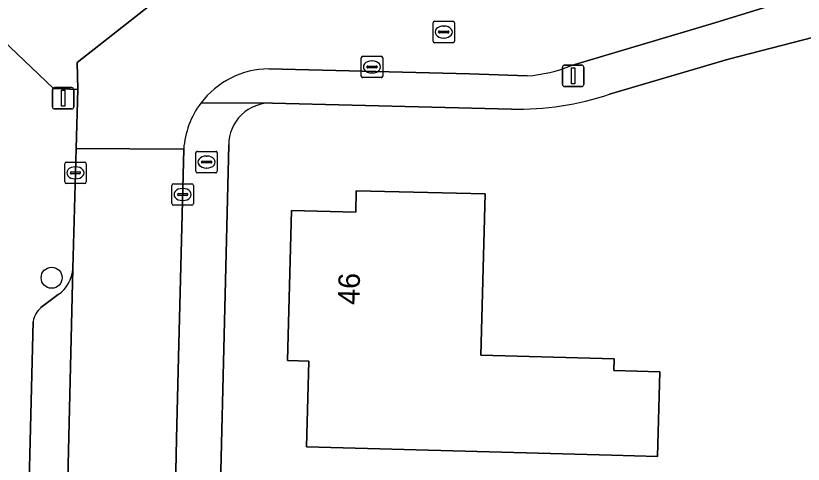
# Model space of a CAD drawing. Extents: x 162082 to 163401, y 388089 to 388636.
# Drawn here: x 162408.36 to 162445.06, y 388509.81 to 388530.71 of the extents above; entities that cross this region are included whole.
import ezdxf

# ---------------------------------------------------------------- set-up
doc = ezdxf.new("R2010")
doc.units = 0
for name, color, linetype in [('IMGEO_Boom', 7, 'Continuous'), ('IMGEO_Brandkraan', 7, 'Continuous'), ('IMGEO_Erf', 7, 'Continuous'), ('IMGEO_Kolk', 7, 'Continuous'), ('IMGEO_Lichtmast', 7, 'Continuous'), ('IMGEO_Pand', 7, 'Continuous'), ('IMGEO_Pand_nummerreeks', 7, 'Continuous'), ('IMGEO_Parkeervlak_open', 7, 'Continuous'), ('IMGEO_Rijbaan_lokaal_open', 7, 'Continuous'), ('IMGEO_Rioolput', 7, 'Continuous'), ('IMGEO_Voetpad_open', 7, 'Continuous')]:
    doc.layers.add(name, color=color, linetype=linetype)

msp = doc.modelspace()

# ---------------------------------------------------------------- linework, layer by layer
at = {"layer": 'IMGEO_Boom'}
msp.add_circle((162410.034, 388518.504), 0.489, dxfattribs=at)
at = {"layer": 'IMGEO_Brandkraan'}
for p, q in [((162416.751, 388523.467), (162416.751, 388524.319)), ((162416.826, 388524.393), (162417.678, 388524.393)), ((162417.239, 388524.173), (162417.264, 388524.173)), ((162417.752, 388524.319), (162417.752, 388523.467)), ((162417.01, 388523.887), (162417.01, 388523.899)), ((162417.448, 388523.85), (162417.05, 388523.85)), ((162417.053, 388523.936), (162417.451, 388523.936)), ((162417.494, 388523.899), (162417.494, 388523.887)), ((162417.262, 388523.613), (162417.237, 388523.613)), ((162417.678, 388523.393), (162416.826, 388523.393))]:
    msp.add_line(p, q, dxfattribs=at)
for points in [[(162416.751, 388523.467), (162416.751, 388524.319)], [(162416.826, 388524.393), (162417.678, 388524.393)], [(162417.752, 388524.319), (162417.752, 388523.467)], [(162417.678, 388523.393), (162416.826, 388523.393)]]:
    msp.add_lwpolyline(points, dxfattribs=at)
for centre, radius, start, end in [((162416.828, 388524.317), 0.0765, 91.552, 178.448), ((162416.828, 388524.317), 0.0765, 91.552, 178.448), ((162417.676, 388524.317), 0.0765, 1.552, 88.448), ((162417.676, 388524.317), 0.0765, 1.552, 88.448), ((162417.05, 388523.896), 0.0403, 85.8775, 175.7526), ((162417.047, 388523.886), 0.0366, 178.938, 274.7102), ((162417.451, 388523.893), 0.043, 264.8664, 352.4533), ((162417.455, 388523.898), 0.0386, 1.7309, 96.639), ((162416.828, 388523.469), 0.0765, 181.552, 268.448), ((162416.828, 388523.469), 0.0765, 181.552, 268.448), ((162417.676, 388523.469), 0.0765, 271.552, 358.448), ((162417.676, 388523.469), 0.0765, 271.552, 358.448)]:
    msp.add_arc(centre, radius, start, end, dxfattribs=at)
for centre, major_axis, ratio, start_param, end_param in [((162417.238, 388523.893), (-0.387, 0.002), 0.722429, 4.712389, 7.853982), ((162417.263, 388523.893), (-0.39, 0.002), 0.717154, 1.570796, 4.712389)]:
    msp.add_ellipse(centre, major_axis=major_axis, ratio=ratio, start_param=start_param, end_param=end_param, dxfattribs=at)
at = {"layer": 'IMGEO_Erf'}
for points in [[(162527.064, 388529.936), (162521.19, 388530.114), (162500, 388530.653), (162453.508, 388531.779), (162441.571, 388528.689), (162436.034, 388527.057)], [(162431.46, 388526.364), (162420.318, 388526.636)], [(162418.288, 388524.692), (162417.689, 388500), (162417.228, 388480.994), (162417.157, 388478.082), (162417.147, 388477.667)]]:
    msp.add_lwpolyline(points, dxfattribs=at)
msp.add_lwpolyline([(162421.91, 388510.624), (162422.017, 388514.623), (162421.017, 388514.649), (162421.204, 388521.641), (162424.203, 388521.561), (162424.229, 388522.56), (162430.23, 388522.42), (162430.04, 388514.89), (162436.24, 388514.73), (162436.225, 388514.177), (162438.369, 388514.119), (162438.264, 388510.182), (162436.12, 388510.24)], close=True, dxfattribs=at)
for centre, radius, start, end in [((162431.736, 388539.986), 13.625, 268.8406, 288.39), ((162420.22, 388524.706), 1.932, 87.0984, 180.4222)]:
    msp.add_arc(centre, radius, start, end, dxfattribs=at)
at = {"layer": 'IMGEO_Kolk'}
for p, q in [((162424.458, 388527.9), (162424.458, 388528.752)), ((162424.533, 388528.826), (162425.385, 388528.826)), ((162424.946, 388528.606), (162424.971, 388528.606)), ((162425.459, 388528.752), (162425.459, 388527.9)), ((162424.717, 388528.32), (162424.717, 388528.332)), ((162425.155, 388528.283), (162424.757, 388528.283)), ((162424.76, 388528.369), (162425.158, 388528.369)), ((162425.201, 388528.332), (162425.201, 388528.32)), ((162424.969, 388528.046), (162424.944, 388528.046)), ((162425.385, 388527.826), (162424.533, 388527.826)), ((162410.643, 388522.966), (162410.643, 388523.818)), ((162410.718, 388523.892), (162411.57, 388523.892)), ((162411.644, 388523.818), (162411.644, 388522.966)), ((162410.945, 388523.435), (162411.343, 388523.435)), ((162411.131, 388523.672), (162411.156, 388523.672)), ((162410.902, 388523.386), (162410.902, 388523.398)), ((162411.34, 388523.349), (162410.942, 388523.349)), ((162411.154, 388523.112), (162411.129, 388523.112)), ((162411.386, 388523.398), (162411.386, 388523.386)), ((162411.57, 388522.892), (162410.718, 388522.892)), ((162415.637, 388521.956), (162415.637, 388522.808)), ((162415.712, 388522.882), (162416.564, 388522.882)), ((162416.638, 388522.808), (162416.638, 388521.956)), ((162415.896, 388522.376), (162415.896, 388522.388)), ((162416.334, 388522.339), (162415.936, 388522.339)), ((162415.939, 388522.425), (162416.337, 388522.425)), ((162416.125, 388522.662), (162416.15, 388522.662)), ((162416.38, 388522.388), (162416.38, 388522.376)), ((162416.148, 388522.102), (162416.123, 388522.102)), ((162416.564, 388521.882), (162415.712, 388521.882))]:
    msp.add_line(p, q, dxfattribs=at)
for points in [[(162424.458, 388527.9), (162424.458, 388528.752)], [(162424.533, 388528.826), (162425.385, 388528.826)], [(162425.459, 388528.752), (162425.459, 388527.9)], [(162425.385, 388527.826), (162424.533, 388527.826)], [(162410.643, 388522.966), (162410.643, 388523.818)], [(162410.718, 388523.892), (162411.57, 388523.892)], [(162411.644, 388523.818), (162411.644, 388522.966)], [(162411.57, 388522.892), (162410.718, 388522.892)], [(162415.637, 388521.956), (162415.637, 388522.808)], [(162415.712, 388522.882), (162416.564, 388522.882)], [(162416.638, 388522.808), (162416.638, 388521.956)], [(162416.564, 388521.882), (162415.712, 388521.882)]]:
    msp.add_lwpolyline(points, dxfattribs=at)
for centre, radius, start, end in [((162424.535, 388528.75), 0.0765, 91.552, 178.448), ((162424.535, 388528.75), 0.0765, 91.552, 178.448), ((162425.383, 388528.75), 0.0765, 1.552, 88.448), ((162425.383, 388528.75), 0.0765, 1.552, 88.448), ((162424.757, 388528.329), 0.0403, 85.8775, 175.7526), ((162424.754, 388528.319), 0.0366, 178.938, 274.7102), ((162425.158, 388528.326), 0.043, 264.8664, 352.4533), ((162425.162, 388528.331), 0.0386, 1.7309, 96.639), ((162424.535, 388527.902), 0.0765, 181.552, 268.448), ((162424.535, 388527.902), 0.0765, 181.552, 268.448), ((162425.383, 388527.902), 0.0765, 271.552, 358.448), ((162425.383, 388527.902), 0.0765, 271.552, 358.448), ((162410.72, 388523.816), 0.0765, 91.552, 178.448), ((162410.72, 388523.816), 0.0765, 91.552, 178.448), ((162411.568, 388523.816), 0.0765, 1.552, 88.448), ((162411.568, 388523.816), 0.0765, 1.552, 88.448), ((162410.942, 388523.395), 0.0403, 85.8775, 175.7526), ((162411.347, 388523.397), 0.0386, 1.7309, 96.639), ((162410.939, 388523.385), 0.0366, 178.938, 274.7102), ((162411.343, 388523.392), 0.043, 264.8664, 352.4533), ((162410.72, 388522.968), 0.0765, 181.552, 268.448), ((162410.72, 388522.968), 0.0765, 181.552, 268.448), ((162411.568, 388522.968), 0.0765, 271.552, 358.448), ((162411.568, 388522.968), 0.0765, 271.552, 358.448), ((162415.714, 388522.806), 0.0765, 91.552, 178.448), ((162415.714, 388522.806), 0.0765, 91.552, 178.448), ((162416.562, 388522.806), 0.0765, 1.552, 88.448), ((162416.562, 388522.806), 0.0765, 1.552, 88.448), ((162415.936, 388522.385), 0.0403, 85.8775, 175.7526), ((162415.933, 388522.375), 0.0366, 178.938, 274.7102), ((162416.337, 388522.382), 0.043, 264.8664, 352.4533), ((162416.341, 388522.387), 0.0386, 1.7309, 96.639), ((162415.714, 388521.958), 0.0765, 181.552, 268.448), ((162415.714, 388521.958), 0.0765, 181.552, 268.448), ((162416.562, 388521.958), 0.0765, 271.552, 358.448), ((162416.562, 388521.958), 0.0765, 271.552, 358.448)]:
    msp.add_arc(centre, radius, start, end, dxfattribs=at)
for centre, major_axis, ratio, start_param, end_param in [((162424.945, 388528.326), (-0.387, 0.002), 0.722429, 4.712389, 7.853982), ((162424.97, 388528.326), (-0.39, 0.002), 0.717154, 1.570796, 4.712389), ((162411.13, 388523.392), (-0.387, 0.002), 0.722429, 4.712389, 7.853982), ((162411.155, 388523.392), (-0.39, 0.002), 0.717154, 1.570796, 4.712389), ((162416.124, 388522.382), (-0.387, 0.002), 0.722429, 4.712389, 7.853982), ((162416.149, 388522.382), (-0.39, 0.002), 0.717154, 1.570796, 4.712389)]:
    msp.add_ellipse(centre, major_axis=major_axis, ratio=ratio, start_param=start_param, end_param=end_param, dxfattribs=at)
at = {"layer": 'IMGEO_Lichtmast'}
for p, q in [((162433.835, 388527.514), (162433.835, 388528.314)), ((162433.835, 388528.314), (162433.835, 388527.514)), ((162433.935, 388528.414), (162434.725, 388528.414)), ((162434.725, 388528.414), (162433.935, 388528.414)), ((162434.825, 388528.314), (162434.825, 388527.514)), ((162434.825, 388527.514), (162434.825, 388528.314)), ((162410.071, 388526.466), (162410.071, 388527.266)), ((162410.071, 388527.266), (162410.071, 388526.466)), ((162410.171, 388527.366), (162410.961, 388527.366)), ((162410.961, 388527.366), (162410.171, 388527.366)), ((162411.061, 388527.266), (162411.061, 388526.466)), ((162411.061, 388526.466), (162411.061, 388527.266)), ((162434.725, 388527.414), (162433.935, 388527.414)), ((162433.935, 388527.414), (162434.725, 388527.414)), ((162410.961, 388526.366), (162410.171, 388526.366)), ((162410.171, 388526.366), (162410.961, 388526.366))]:
    msp.add_line(p, q, dxfattribs=at)
for points in [[(162434.255, 388528.289), (162434.405, 388528.289), (162434.405, 388527.539), (162434.255, 388527.539), (162434.255, 388528.289)], [(162410.491, 388527.241), (162410.641, 388527.241), (162410.641, 388526.491), (162410.491, 388526.491), (162410.491, 388527.241)]]:
    msp.add_lwpolyline(points, dxfattribs=at)
for centre, start, end in [((162433.935, 388528.314), 90, 180), ((162433.935, 388528.314), 90, 180), ((162434.725, 388528.314), 0, 90), ((162434.725, 388528.314), 360, 90), ((162433.935, 388527.514), 180, 270), ((162433.935, 388527.514), 180, 270), ((162434.725, 388527.514), 270, 0), ((162434.725, 388527.514), 270, 0), ((162410.171, 388527.266), 90, 180), ((162410.171, 388527.266), 90, 180), ((162410.961, 388527.266), 0, 90), ((162410.961, 388527.266), 360, 90), ((162410.171, 388526.466), 180, 270), ((162410.171, 388526.466), 180, 270), ((162410.961, 388526.466), 270, 0), ((162410.961, 388526.466), 270, 0)]:
    msp.add_arc(centre, 0.1, start, end, dxfattribs=at)
at = {"layer": 'IMGEO_Pand'}
msp.add_lwpolyline([(162421.91, 388510.624), (162436.12, 388510.24), (162438.264, 388510.182), (162438.369, 388514.119), (162436.225, 388514.177), (162436.24, 388514.73), (162430.04, 388514.89), (162430.23, 388522.42), (162424.229, 388522.56), (162424.203, 388521.561), (162421.204, 388521.641), (162421.017, 388514.649), (162422.017, 388514.623)], close=True, dxfattribs=at)
at = {"layer": 'IMGEO_Parkeervlak_open'}
for points in [[(162410.236, 388487.606), (162410.38, 388493.501), (162410.577, 388500), (162411.028, 388518.934)], [(162410.345, 388517.716), (162409.538, 388517.112)], [(162409.167, 388516.459), (162408.849, 388503.452), (162408.765, 388500), (162408.757, 388499.663), (162408.599, 388493.534), (162408.512, 388488.541)]]:
    msp.add_lwpolyline(points, dxfattribs=at)
for centre, radius, start, end in [((162409.378, 388519.059), 1.655, 305.7658, 355.6707), ((162410.272, 388516.263), 1.122, 130.8496, 169.9445)]:
    msp.add_arc(centre, radius, start, end, dxfattribs=at)
at = {"layer": 'IMGEO_Rijbaan_lokaal_open'}
for points in [[(162391.677, 388537.203), (162289.858, 388503.273), (162286.991, 388502.318), (162282.421, 388500.795), (162282.872, 388495.185), (162297.412, 388500), (162301.437, 388501.333), (162388.381, 388530.322), (162407.388, 388529.916), (162410.126, 388527.323), (162411.248, 388527.271), (162411.22, 388528.537), (162417.008, 388533.087), (162419.312, 388533.05), (162419.363, 388534.531), (162419.378, 388534.914), (162413.801, 388535.011)], [(162434.255, 388528.392), (162440.93, 388530.382), (162446.882, 388532.229), (162447.085, 388532.293), (162451.515, 388533.528)], [(162430.507, 388532.833), (162419.312, 388533.05), (162417.008, 388533.087), (162411.22, 388528.537), (162411.248, 388527.271), (162411.175, 388524.521), (162416.189, 388524.501)], [(162420.159, 388528.235), (162429.511, 388527.997), (162432.196, 388527.907)], [(162410.248, 388487.471), (162410.212, 388486.241), (162410.209, 388486.151), (162410.158, 388484.414), (162410.104, 388482.171), (162415.125, 388482.073), (162415.229, 388486.958), (162415.281, 388488.605), (162415.4, 388492.385), (162415.587, 388500), (162415.727, 388505.682), (162415.82, 388509.487), (162415.857, 388511.003), (162415.951, 388514.799), (162416.189, 388524.501)], [(162416.189, 388524.501), (162411.175, 388524.521), (162411.028, 388518.934), (162410.577, 388500), (162410.38, 388493.501), (162410.236, 388487.606)]]:
    msp.add_lwpolyline(points, dxfattribs=at)
for centre, radius, start, end in [((162420.186, 388524.231), 4.004, 90.3881, 143.0163), ((162431.654, 388534.821), 6.935, 274.4825, 292.0265), ((162420.185, 388524.227), 4.006, 142.958, 176.0768)]:
    msp.add_arc(centre, radius, start, end, dxfattribs=at)
at = {"layer": 'IMGEO_Rioolput'}
for p, q in [((162427.881, 388530.453), (162428.733, 388530.453)), ((162427.806, 388529.527), (162427.806, 388530.379)), ((162428.294, 388530.233), (162428.319, 388530.233)), ((162428.807, 388530.379), (162428.807, 388529.527)), ((162428.065, 388529.947), (162428.065, 388529.959)), ((162428.503, 388529.91), (162428.105, 388529.91)), ((162428.108, 388529.996), (162428.506, 388529.996)), ((162428.317, 388529.673), (162428.292, 388529.673)), ((162428.549, 388529.959), (162428.549, 388529.947)), ((162428.733, 388529.453), (162427.881, 388529.453))]:
    msp.add_line(p, q, dxfattribs=at)
for points in [[(162427.881, 388530.453), (162428.733, 388530.453)], [(162427.806, 388529.527), (162427.806, 388530.379)], [(162428.807, 388530.379), (162428.807, 388529.527)], [(162428.733, 388529.453), (162427.881, 388529.453)]]:
    msp.add_lwpolyline(points, dxfattribs=at)
for centre, radius, start, end in [((162427.883, 388530.377), 0.0765, 91.552, 178.448), ((162427.883, 388530.377), 0.0765, 91.552, 178.448), ((162428.731, 388530.377), 0.0765, 1.552, 88.448), ((162428.731, 388530.377), 0.0765, 1.552, 88.448), ((162428.105, 388529.956), 0.0403, 85.8775, 175.7526), ((162428.102, 388529.946), 0.0366, 178.938, 274.7102), ((162428.506, 388529.953), 0.043, 264.8664, 352.4533), ((162428.51, 388529.958), 0.0386, 1.7309, 96.639), ((162427.883, 388529.529), 0.0765, 181.552, 268.448), ((162427.883, 388529.529), 0.0765, 181.552, 268.448), ((162428.731, 388529.529), 0.0765, 271.552, 358.448), ((162428.731, 388529.529), 0.0765, 271.552, 358.448)]:
    msp.add_arc(centre, radius, start, end, dxfattribs=at)
for centre, major_axis, ratio, start_param, end_param in [((162428.293, 388529.953), (-0.387, 0.002), 0.722429, 4.712389, 7.853982), ((162428.318, 388529.953), (-0.39, 0.002), 0.717154, 1.570796, 4.712389)]:
    msp.add_ellipse(centre, major_axis=major_axis, ratio=ratio, start_param=start_param, end_param=end_param, dxfattribs=at)
at = {"layer": 'IMGEO_Voetpad_open'}
for points in [[(162451.515, 388533.528), (162447.085, 388532.293), (162446.882, 388532.229), (162440.93, 388530.382), (162434.255, 388528.392)], [(162436.034, 388527.057), (162441.571, 388528.689), (162453.508, 388531.779), (162500, 388530.653), (162521.19, 388530.114), (162527.064, 388529.936)], [(162411.028, 388518.934), (162411.175, 388524.521), (162411.248, 388527.271), (162410.126, 388527.323), (162407.388, 388529.916), (162407.163, 388521.119), (162406.71, 388503.36), (162406.62, 388500.18), (162406.587, 388498.618), (162406.382, 388488.442)], [(162432.196, 388527.907), (162429.511, 388527.997), (162420.159, 388528.235)], [(162416.988, 388526.64), (162420.296, 388526.649), (162420.318, 388526.636), (162431.46, 388526.364)], [(162420.318, 388526.636), (162420.296, 388526.649), (162416.988, 388526.64)], [(162416.189, 388524.501), (162415.951, 388514.799), (162415.857, 388511.003), (162415.82, 388509.487), (162415.727, 388505.682), (162415.587, 388500), (162415.4, 388492.385), (162415.281, 388488.605), (162415.229, 388486.958), (162415.125, 388482.073), (162415.103, 388481.036), (162417.228, 388480.994), (162417.689, 388500), (162418.288, 388524.692)], [(162409.538, 388517.112), (162410.345, 388517.716)], [(162408.512, 388488.541), (162408.599, 388493.534), (162408.757, 388499.663), (162408.765, 388500), (162408.849, 388503.452), (162409.167, 388516.459)]]:
    msp.add_lwpolyline(points, dxfattribs=at)
for centre, radius, start, end in [((162420.186, 388524.231), 4.004, 90.3881, 143.0163), ((162431.654, 388534.821), 6.935, 274.4825, 292.0265), ((162431.736, 388539.986), 13.625, 268.8406, 288.39), ((162420.185, 388524.227), 4.006, 142.958, 176.0768), ((162420.22, 388524.706), 1.932, 87.0984, 180.4222), ((162409.378, 388519.059), 1.655, 305.7658, 355.6707), ((162410.272, 388516.263), 1.122, 130.8496, 169.9445)]:
    msp.add_arc(centre, radius, start, end, dxfattribs=at)

# ---------------------------------------------------------------- texts
at = {"layer": 'IMGEO_Pand_nummerreeks'}
msp.add_text('46', height=1, rotation=88.468, dxfattribs=at).set_placement((162424.367, 388517.23))

doc.saveas('drawing.dxf')
